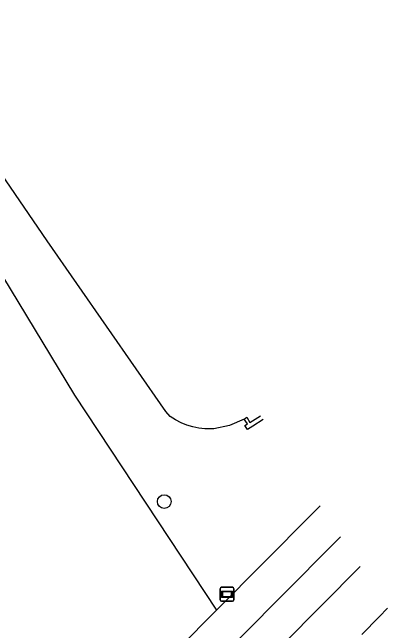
# Model space of a CAD drawing. Extents: x 157767 to 159171, y 387842 to 389425.
# Drawn here: x 158610.59 to 158637.57, y 388835.72 to 388880.17 of the extents above; entities that cross this region are included whole.
import ezdxf

# ---------------------------------------------------------------- set-up
doc = ezdxf.new("R2010")
doc.units = 0
for name, color, linetype in [('IMGEO_Boom', 7, 'Continuous'), ('IMGEO_Groenvoorziening', 7, 'Continuous'), ('IMGEO_Muur', 7, 'Continuous'), ('IMGEO_Rijbaan_lokaal_gesloten', 7, 'Continuous'), ('IMGEO_Verklikker', 7, 'Continuous'), ('IMGEO_Voetpad_open', 7, 'Continuous'), ('IMGEO_Walbescherming', 7, 'Continuous'), ('IMGEO_Waterloop', 7, 'Continuous')]:
    doc.layers.add(name, color=color, linetype=linetype)

msp = doc.modelspace()

# ---------------------------------------------------------------- linework, layer by layer
at = {"layer": 'IMGEO_Boom'}
msp.add_circle((158621.513, 388845.001), 0.489, dxfattribs=at)
at = {"layer": 'IMGEO_Groenvoorziening'}
msp.add_lwpolyline([(158599.498, 388878.318), (158615.06, 388852.659), (158625.276, 388837.2)], dxfattribs=at)
at = {"layer": 'IMGEO_Muur'}
for points in [[(158627.269, 388850.932), (158627.447, 388851.063), (158627.677, 388850.693), (158628.44, 388851.177), (158628.44, 388851.177)], [(158628.615, 388850.912), (158627.875, 388850.43), (158627.5, 388850.185), (158627.314, 388850.467), (158627.491, 388850.586), (158627.269, 388850.932)]]:
    msp.add_lwpolyline(points, dxfattribs=at)
at = {"layer": 'IMGEO_Rijbaan_lokaal_gesloten'}
for points in [[(158617.113, 388825.286), (158633.568, 388841.846), (158634.184, 388842.466), (158634.184, 388842.466)], [(158635.594, 388840.33), (158635.593, 388840.329), (158618.916, 388823.5)], [(158635.716, 388835.448), (158636.969, 388836.716), (158637.572, 388837.329), (158637.572, 388837.329)]]:
    msp.add_lwpolyline(points, dxfattribs=at)
at = {"layer": 'IMGEO_Verklikker'}
for p, q in [((158625.628, 388838.836), (158626.418, 388838.836)), ((158626.418, 388838.836), (158625.628, 388838.836)), ((158625.528, 388837.936), (158625.528, 388838.736)), ((158625.528, 388838.736), (158625.528, 388837.936)), ((158626.518, 388838.736), (158626.518, 388837.936)), ((158626.518, 388837.936), (158626.518, 388838.736)), ((158626.418, 388837.836), (158625.628, 388837.836)), ((158625.628, 388837.836), (158626.418, 388837.836))]:
    msp.add_line(p, q, dxfattribs=at)
for points in [[(158625.629, 388838.568), (158626.417, 388838.568), (158626.417, 388838.104), (158625.629, 388838.104), (158625.629, 388838.568)], [(158625.694, 388838.503), (158625.694, 388838.169), (158626.352, 388838.169), (158626.352, 388838.503), (158625.694, 388838.503)]]:
    msp.add_lwpolyline(points, dxfattribs=at)
for centre, start, end in [((158625.628, 388838.736), 90, 180), ((158625.628, 388838.736), 90, 180), ((158626.418, 388838.736), 0, 90), ((158626.418, 388838.736), 360, 90), ((158625.628, 388837.936), 180, 270), ((158625.628, 388837.936), 180, 270), ((158626.418, 388837.936), 270, 0), ((158626.418, 388837.936), 270, 0)]:
    msp.add_arc(centre, 0.1, start, end, dxfattribs=at)
at = {"layer": 'IMGEO_Voetpad_open'}
for points in [[(158625.276, 388837.2), (158632.09, 388844.074), (158632.711, 388844.7), (158632.711, 388844.7)], [(158625.276, 388837.2), (158614.289, 388826.116)]]:
    msp.add_lwpolyline(points, dxfattribs=at)
at = {"layer": 'IMGEO_Walbescherming'}
msp.add_lwpolyline([(158621.636, 388851.474), (158613.088, 388863.746)], dxfattribs=at)
at = {"layer": 'IMGEO_Waterloop'}
msp.add_lwpolyline([(158627.269, 388850.932), (158626.209, 388850.463), (158625.073, 388850.229), (158624.888, 388850.222), (158624.442, 388850.233), (158623.997, 388850.284), (158623.56, 388850.375), (158623.132, 388850.504), (158622.717, 388850.671), (158622.319, 388850.875), (158621.941, 388851.113), (158621.636, 388851.474), (158613.088, 388863.746), (158601.85, 388880.173)], dxfattribs=at)

doc.saveas('drawing.dxf')
